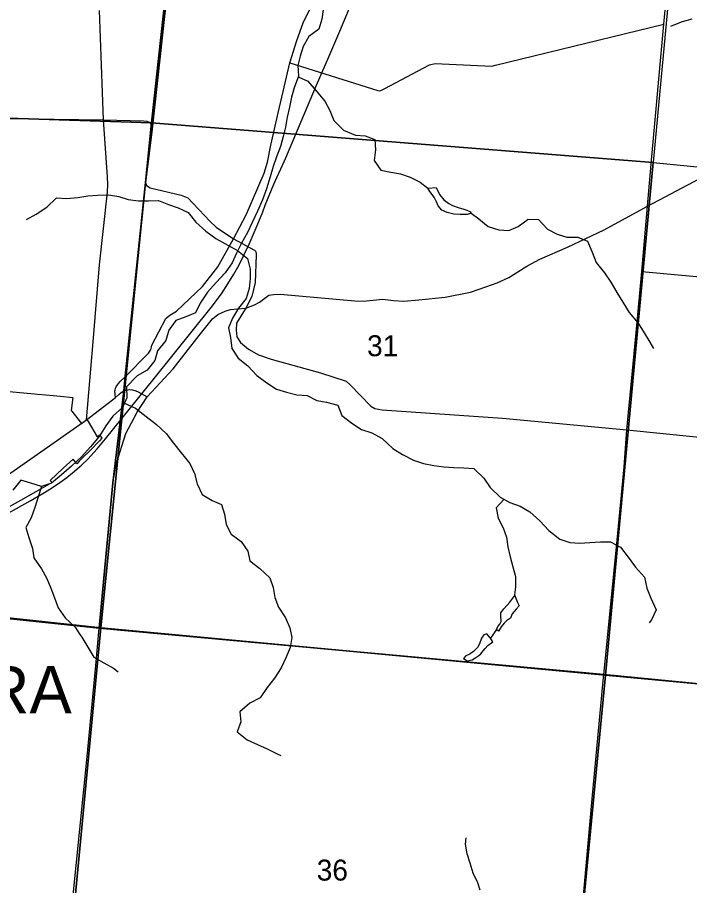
# Model space of a CAD drawing. Extents: x 0 to 34, y 0 to 22.
# Drawn here: x 4.848 to 5.518, y 19.568 to 20.434 of the extents above; entities that cross this region are included whole.
import ezdxf

# ---------------------------------------------------------------- set-up
doc = ezdxf.new("R2010")
doc.units = 0
for name, color, linetype in [('GM_X_City_Street', 7, 'Continuous'), ('GM_X_Corporation', 7, 'Continuous'), ('GM_X_Corporation_Text', 7, 'Continuous'), ('GM_X_County_Road', 7, 'Continuous'), ('GM_X_Minor_Lake', 7, 'Continuous'), ('GM_X_Minor_River', 7, 'Continuous'), ('GM_X_Rail_Line', 7, 'Continuous'), ('GM_X_Section', 7, 'Continuous'), ('GM_X_Section_Text', 7, 'Continuous')]:
    doc.layers.add(name, color=color, linetype=linetype)

msp = doc.modelspace()

# ---------------------------------------------------------------- linework, layer by layer
at = {"layer": 'GM_X_City_Street'}
for points in [[(5.40913, 19.52477), (5.42081, 19.65477), (5.43178, 19.7725), (5.43238, 19.77849), (5.44579, 19.91277), (5.45278, 19.98576), (5.45543, 20.02275), (5.46501, 20.12324), (5.47028, 20.18088), (5.47593, 20.24597), (5.48023, 20.29561), (5.49215, 20.4276), (5.51189, 20.63524), (5.52733, 20.80024), (5.53645, 20.88971), (5.53694, 20.89407), (5.53842, 20.89682), (5.54069, 20.89968), (5.541, 20.9)], [(4.91663, 20.03296), (4.92302, 20.11069), (4.92952, 20.18735), (4.93728, 20.26001), (4.9378, 20.2676), (4.93756, 20.27521), (4.93354, 20.33201), (4.92953, 20.44109)], [(5.11935, 20.38898), (5.20709, 20.36133), (5.20878, 20.36105), (5.21013, 20.36126), (5.21416, 20.36325), (5.25842, 20.38685), (5.26434, 20.38822), (5.27818, 20.3875), (5.32064, 20.38568), (5.32446, 20.38654), (5.49215, 20.4276)], [(4.97711, 20.05576), (5.00286, 20.08362), (5.02891, 20.11699), (5.04212, 20.13348), (5.04733, 20.13795), (5.0546, 20.14124), (5.06014, 20.14286), (5.06699, 20.14368), (5.07534, 20.14434), (5.08396, 20.14755), (5.08915, 20.15027), (5.09843, 20.15707), (5.10339, 20.1577), (5.10947, 20.15812), (5.18408, 20.15151), (5.19223, 20.15131), (5.20251, 20.1522), (5.21203, 20.15329), (5.22262, 20.15189), (5.23303, 20.15106), (5.24787, 20.1524), (5.27432, 20.15516), (5.29932, 20.16024), (5.31482, 20.16536), (5.32594, 20.16946), (5.33783, 20.17467), (5.35559, 20.18621), (5.36867, 20.1931), (5.39631, 20.20496), (5.43281, 20.22229), (5.47593, 20.24597), (5.55712, 20.28895)], [(5.47028, 20.18088), (5.6263, 20.16654)], [(4.83976, 20.06116), (4.85003, 20.06017), (4.86462, 20.05876), (4.86768, 20.05846), (4.87576, 20.05768), (4.89056, 20.05625), (4.90281, 20.05507), (4.90132, 20.04223), (4.90194, 20.04143), (4.91016, 20.03092), (4.91158, 20.0291), (4.91678, 20.03317), (4.91801, 20.03109), (4.92718, 20.01568), (4.92934, 20.01778), (4.93185, 20.01448), (4.92941, 20.01197), (4.91965, 20.00195), (4.91251, 19.99476), (4.9092, 19.99142), (4.90685, 19.98905), (4.9033, 19.99366), (4.89335, 19.98444), (4.88022, 19.97227), (4.8821, 19.9703), (4.86598, 19.96104), (4.85072, 19.95249), (4.85064, 19.95245), (4.83921, 19.94594)]]:
    msp.add_lwpolyline(points, dxfattribs=at)
at = {"layer": 'GM_X_Corporation'}
for points in [[(3.95192, 19.92171), (3.9949, 19.91731), (4.10171, 19.90638), (4.14001, 19.90246), (4.18209, 19.89893), (4.24768, 19.89343), (4.30847, 19.88833), (4.33924, 19.88574), (4.37023, 19.88267), (4.40138, 19.87959), (4.43611, 19.87615), (4.58213, 19.86031), (4.5905, 19.85955), (4.62076, 19.85683), (4.65461, 19.85378), (4.9291, 19.82513), (4.9426, 19.96998), (4.95365, 20.06187), (4.9551, 20.07644), (4.97516, 20.26968), (4.9818, 20.32266), (5.04518, 20.9), (2.1, 20.9)], [(5.67696, 20.9), (5.04518, 20.9), (4.9818, 20.32266), (4.97516, 20.26968), (4.9551, 20.07644), (4.95365, 20.06187), (4.9426, 19.96998), (4.9291, 19.82513), (5.43226, 19.77875), (6.32743, 19.69086)], [(4.83976, 20.06116), (4.85003, 20.06017), (4.86462, 20.05876), (4.86768, 20.05846), (4.87576, 20.05768), (4.89056, 20.05625), (4.90281, 20.05507), (4.90132, 20.04223), (4.90194, 20.04143), (4.91016, 20.03092), (4.91158, 20.0291), (4.91678, 20.03317), (4.91801, 20.03109), (4.92718, 20.01568), (4.92934, 20.01778), (4.93185, 20.01448), (4.92941, 20.01197), (4.91965, 20.00195), (4.91251, 19.99476), (4.9092, 19.99142), (4.90685, 19.98905), (4.9033, 19.99366), (4.89335, 19.98444), (4.88022, 19.97227), (4.8821, 19.9703), (4.86598, 19.96104), (4.85072, 19.95249), (4.85064, 19.95245), (4.83921, 19.94594)], [(6.32743, 19.69086), (5.43226, 19.77875), (4.9291, 19.82513), (4.65461, 19.85378), (4.62076, 19.85683), (4.5905, 19.85955), (4.58213, 19.86031), (4.43611, 19.87615), (4.40138, 19.87959), (4.37023, 19.88267), (4.33924, 19.88574), (4.30847, 19.88833), (4.24768, 19.89343), (4.18209, 19.89893), (4.14001, 19.90246), (4.10171, 19.90638), (3.9949, 19.91731), (3.95192, 19.92171)]]:
    msp.add_lwpolyline(points, dxfattribs=at)
at = {"layer": 'GM_X_County_Road'}
for points in [[(4.9483, 20.06893), (4.9501, 20.07106), (4.95522, 20.07618), (4.97775, 20.09869), (4.97819, 20.09922), (4.98024, 20.10223), (4.98052, 20.1028), (4.98177, 20.10733), (4.99555, 20.13397), (4.99593, 20.13435), (4.99943, 20.1373), (5.00617, 20.14112), (5.03223, 20.16594), (5.04754, 20.18551), (5.06305, 20.21325), (5.07562, 20.23727), (5.09376, 20.27882), (5.0969, 20.28995), (5.10037, 20.30697), (5.10805, 20.34042), (5.11935, 20.38898), (5.12638, 20.41124), (5.13252, 20.42876), (5.14855, 20.46162)], [(4.80974, 20.33382), (4.93354, 20.33201), (4.97341, 20.33111), (4.97678, 20.3307), (4.97883, 20.32963), (4.9805, 20.32809), (4.9813, 20.32642), (4.98191, 20.3224), (4.97528, 20.26941), (4.97635, 20.26654), (4.9799, 20.26435), (5.01083, 20.25693), (5.01741, 20.2543), (5.02276, 20.24846), (5.03996, 20.23055), (5.0457, 20.2249), (5.06305, 20.21325), (5.08402, 20.20209), (5.0847, 20.20144), (5.08513, 20.20092), (5.08548, 20.20017), (5.08569, 20.19934), (5.0856, 20.19692), (5.08453, 20.16996), (5.08151, 20.15578), (5.07534, 20.14434), (5.07474, 20.14321), (5.06622, 20.12917), (5.06566, 20.12216), (5.06644, 20.11567), (5.0699, 20.10989), (5.0779, 20.10342), (5.088, 20.09765), (5.1006, 20.09335), (5.1498, 20.07977), (5.1754, 20.07153), (5.17929, 20.06783), (5.20019, 20.0464), (5.20411, 20.04402), (5.2113, 20.0429), (5.33122, 20.03459), (5.45543, 20.02275), (5.5904, 20.00913)], [(4.94532, 20.05503), (4.94484, 20.06131), (4.94495, 20.06245), (4.94535, 20.06426), (4.94598, 20.06565), (4.94741, 20.06786), (4.9483, 20.06893)], [(4.94875, 20.05799), (4.95116, 20.06007), (4.95377, 20.06161), (4.95615, 20.0624), (4.95982, 20.06292), (4.96242, 20.06267), (4.96552, 20.06185), (4.96808, 20.06067), (4.97711, 20.05576)], [(4.91663, 20.03296), (4.94532, 20.05503), (4.94875, 20.05799)], [(4.93585, 19.89606), (4.94271, 19.96971), (4.94609, 19.98866), (4.95575, 20.01908), (4.96696, 20.04055), (4.97711, 20.05576)], [(4.66189, 19.85801), (4.66545, 19.86027), (4.714, 19.89109), (4.91663, 20.03296)], [(4.90246, 19.55202), (4.91715, 19.69691), (4.92579, 19.78759), (4.92922, 19.82487), (4.93585, 19.89606)]]:
    msp.add_lwpolyline(points, dxfattribs=at)
at = {"layer": 'GM_X_Minor_Lake'}
for points in [[(5.25682, 20.26403), (5.2652, 20.26462), (5.26847, 20.25771), (5.27292, 20.25229), (5.27778, 20.24858), (5.28135, 20.24661), (5.2872, 20.24458), (5.29287, 20.24294), (5.2957, 20.24193), (5.29871, 20.24073), (5.30019, 20.23899), (5.29598, 20.23755), (5.28914, 20.23751), (5.28288, 20.23802), (5.27607, 20.2395), (5.27099, 20.24188), (5.26709, 20.24634), (5.26547, 20.25036)], [(5.26553, 20.2502), (5.26346, 20.2542), (5.26236, 20.25613), (5.25884, 20.26057), (5.25682, 20.26403)], [(5.34322, 19.85831), (5.34641, 19.85042), (5.34786, 19.84716), (5.34514, 19.84399), (5.34086, 19.83933), (5.33925, 19.83481), (5.3354, 19.83223), (5.33288, 19.82981), (5.33015, 19.82626), (5.32721, 19.82195), (5.32534, 19.82351), (5.32654, 19.82652), (5.32868, 19.82895), (5.33007, 19.83177), (5.32961, 19.83728), (5.32967, 19.84013), (5.3328, 19.84425), (5.3361, 19.84798), (5.33882, 19.85096)], [(5.33882, 19.85096), (5.34351, 19.85759)], [(5.31928, 19.81508), (5.31557, 19.81934), (5.3127, 19.81845), (5.31054, 19.81507), (5.30834, 19.80942), (5.30655, 19.80566), (5.30248, 19.80157), (5.29901, 19.79936), (5.29633, 19.79808), (5.29479, 19.79736), (5.29246, 19.79456), (5.29602, 19.79239), (5.30098, 19.79343), (5.30483, 19.79582), (5.30772, 19.79785), (5.30984, 19.79951), (5.31199, 19.80232), (5.31394, 19.80456), (5.31685, 19.80773), (5.32186, 19.81123)], [(5.32186, 19.81123), (5.31928, 19.81508)]]:
    msp.add_lwpolyline(points, dxfattribs=at)
at = {"layer": 'GM_X_Minor_River'}
for points in [[(5.15254, 20.44228), (5.15102, 20.43258), (5.14816, 20.42269), (5.13825, 20.41508), (5.13254, 20.40538), (5.12968, 20.39568), (5.1272, 20.38616), (5.12777, 20.3757), (5.12358, 20.3641), (5.12091, 20.35459), (5.11882, 20.34488), (5.11672, 20.3348), (5.115, 20.32491), (5.11272, 20.3154), (5.11005, 20.30551), (5.10586, 20.29524), (5.10262, 20.28553), (5.09976, 20.27507), (5.09614, 20.26309), (5.09214, 20.25224), (5.08699, 20.24102), (5.08166, 20.2298), (5.07689, 20.21953), (5.07118, 20.20906), (5.06623, 20.19898), (5.06184, 20.18947), (5.0546, 20.17958), (5.04584, 20.16988), (5.03726, 20.16018), (5.02983, 20.14915), (5.02507, 20.13964), (5.01554, 20.13564), (5.00544, 20.13203), (4.99858, 20.12214), (4.99553, 20.11205), (4.98734, 20.10178), (4.98448, 20.09189), (4.97686, 20.08238), (4.96695, 20.07668), (4.95647, 20.06564), (4.95666, 20.0548), (4.95247, 20.0451), (4.94275, 20.03654), (4.9357, 20.02684), (4.92904, 20.01619), (4.92046, 20.00592), (4.9117, 19.99622), (4.9016, 19.98671), (4.89169, 19.97777), (4.88159, 19.96978), (4.87168, 19.96617)], [(5.52014, 20.43241), (5.51062, 20.42975), (5.50109, 20.42613), (5.49899, 20.42537)], [(5.12749, 20.37492), (5.1373, 20.37057), (5.14568, 20.36106), (5.15426, 20.35078), (5.15922, 20.34127), (5.16322, 20.33138), (5.17275, 20.32187), (5.18475, 20.31692), (5.19447, 20.31616), (5.20419, 20.31236), (5.20476, 20.30209), (5.20343, 20.29144), (5.2101, 20.28193), (5.22001, 20.27983), (5.22954, 20.27812), (5.23925, 20.27489), (5.24916, 20.26994), (5.25682, 20.26403)], [(4.85679, 20.23264), (4.86632, 20.23797), (4.8768, 20.24501), (4.88671, 20.25433), (4.897, 20.25376), (4.90767, 20.25452), (4.91796, 20.25623), (4.92749, 20.2568), (4.93854, 20.25718), (4.94864, 20.25547), (4.95817, 20.25262), (4.96846, 20.25129), (4.97837, 20.25129), (4.98828, 20.25148), (4.99819, 20.24749), (5.00791, 20.24444), (5.01801, 20.23969), (5.02544, 20.22999), (5.03535, 20.22105), (5.04545, 20.21382), (5.05746, 20.20697), (5.06718, 20.20184), (5.0769, 20.19366), (5.07957, 20.1832), (5.07976, 20.17369), (5.07861, 20.16379), (5.07557, 20.1539), (5.06813, 20.1442), (5.06223, 20.13431), (5.05804, 20.12442), (5.05994, 20.11491), (5.06128, 20.10388), (5.06757, 20.09418), (5.07729, 20.08676), (5.08643, 20.07706), (5.09634, 20.06964), (5.10606, 20.06356), (5.11597, 20.06032), (5.12627, 20.05785), (5.13656, 20.05709), (5.14627, 20.05215), (5.1558, 20.05044), (5.16724, 20.04758), (5.17124, 20.03712), (5.18096, 20.02932), (5.19068, 20.02324), (5.20097, 20.02), (5.21126, 20.01411), (5.22193, 20.00422), (5.23165, 19.99813), (5.24252, 19.99262), (5.25243, 19.98939), (5.26291, 19.9871), (5.27301, 19.98577), (5.28273, 19.9852), (5.29264, 19.98482), (5.30274, 19.98425), (5.31265, 19.97474), (5.31913, 19.96523), (5.32904, 19.95572), (5.33876, 19.9504), (5.34905, 19.94659), (5.35858, 19.94089), (5.36868, 19.93195), (5.37763, 19.92244), (5.38869, 19.91369), (5.3986, 19.91046), (5.40851, 19.90989), (5.41842, 19.91046), (5.42909, 19.91122), (5.43919, 19.91122), (5.44891, 19.9057), (5.45672, 19.89581), (5.46415, 19.88592), (5.47292, 19.87584), (5.4754, 19.865), (5.47921, 19.85473), (5.48455, 19.84313), (5.47998, 19.83324), (5.47769, 19.83039)], [(5.30019, 20.23899), (5.30762, 20.23337), (5.31701, 20.22563), (5.32768, 20.22239), (5.33759, 20.22163), (5.34712, 20.22582), (5.35684, 20.23305), (5.36713, 20.23267), (5.37608, 20.22316), (5.3858, 20.21802), (5.39552, 20.21517), (5.40638, 20.21498), (5.4161, 20.21118), (5.42087, 20.19995), (5.42487, 20.18987), (5.43325, 20.1796), (5.43954, 20.17009), (5.44526, 20.15982), (5.45136, 20.15031), (5.45765, 20.14004), (5.46661, 20.12938), (5.47252, 20.11968), (5.47823, 20.11017), (5.48185, 20.1039)], [(4.95438, 20.04953), (4.96524, 20.04453), (4.97591, 20.03597), (4.98639, 20.02818), (4.99592, 20.01905), (5.00317, 20.00954), (5.01079, 20.00003), (5.01937, 19.98938), (5.02432, 19.97911), (5.02699, 19.96884), (5.03176, 19.95838), (5.04167, 19.95229), (5.0512, 19.9483), (5.05406, 19.93879), (5.05577, 19.92833), (5.06073, 19.91863), (5.07083, 19.91159), (5.0775, 19.90189), (5.07941, 19.89219), (5.08932, 19.88458), (5.09923, 19.87527), (5.10266, 19.86538), (5.10438, 19.85568), (5.10781, 19.84579), (5.11505, 19.83533), (5.11925, 19.82525), (5.12134, 19.81555), (5.11963, 19.80566), (5.11544, 19.79615), (5.11068, 19.7855), (5.10382, 19.77523), (5.09677, 19.76572), (5.08972, 19.75545), (5.07943, 19.75012), (5.06952, 19.74157), (5.07029, 19.73149), (5.06686, 19.72141), (5.07677, 19.71342), (5.08706, 19.70885), (5.09659, 19.70467), (5.10669, 19.69953), (5.11031, 19.69782)], [(4.87168, 19.96617), (4.86101, 19.96959), (4.8511, 19.97245), (4.84291, 19.96256)], [(4.87168, 19.96617), (4.86825, 19.9559), (4.86521, 19.9462), (4.86121, 19.93517), (4.85587, 19.92547), (4.85911, 19.91539), (4.86255, 19.90455), (4.86388, 19.89504), (4.87151, 19.8842), (4.87703, 19.8745), (4.88085, 19.86499), (4.88447, 19.8551), (4.88828, 19.84521), (4.89514, 19.83532), (4.90506, 19.82582), (4.90988, 19.8188)], [(5.33301, 19.95355), (5.32504, 19.94507), (5.32694, 19.93461), (5.33209, 19.9251), (5.33533, 19.91559), (5.33667, 19.90608), (5.33895, 19.896), (5.34162, 19.8863), (5.34448, 19.87641), (5.34429, 19.86614), (5.34322, 19.85831)], [(5.32543, 19.82374), (5.31928, 19.81508)], [(4.90988, 19.8188), (4.91173, 19.81612), (4.91764, 19.80585), (4.92374, 19.79596), (4.93365, 19.79025), (4.94336, 19.78493), (4.94794, 19.7815)], [(5.30919, 19.56361), (5.30661, 19.57078), (5.30203, 19.58067), (5.29917, 19.59037), (5.29612, 19.59988), (5.2944, 19.60939), (5.29517, 19.61586)]]:
    msp.add_lwpolyline(points, dxfattribs=at)
at = {"layer": 'GM_X_Rail_Line'}
msp.add_lwpolyline([(4.82432, 19.93191), (4.86017, 19.95202), (4.8747, 19.96044), (4.88269, 19.96534), (4.88996, 19.97025), (4.89674, 19.97527), (4.90443, 19.98151), (4.91182, 19.98793), (4.91775, 19.99368), (4.9272, 20.00391), (4.9355, 20.01384), (4.98388, 20.07416), (5.04067, 20.14488), (5.05096, 20.15863), (5.05758, 20.16847), (5.06333, 20.17819), (5.06862, 20.18728), (5.07873, 20.20819), (5.0867, 20.22674), (5.09229, 20.24039), (5.0946, 20.24706), (5.1034, 20.26779), (5.11541, 20.29428), (5.14602, 20.36684), (5.15811, 20.3949), (5.16905, 20.42065), (5.18551, 20.45964)], dxfattribs=at)
at = {"layer": 'GM_X_Section'}
for points in [[(4.52837, 20.84401), (5.04007, 20.86758), (4.98132, 20.32923), (4.48038, 20.34556)], [(5.04007, 20.86758), (5.52961, 20.80205), (5.48161, 20.28943), (4.98132, 20.32923)], [(4.48038, 20.34556), (4.98132, 20.32923), (4.93085, 19.82538), (4.43689, 19.87849)], [(4.98132, 20.32923), (5.48161, 20.28943), (5.43401, 19.77795), (4.93085, 19.82538)], [(5.48161, 20.28943), (5.98888, 20.23965), (5.94132, 19.73044), (5.43401, 19.77795)], [(4.43689, 19.87849), (4.93085, 19.82538), (4.88286, 19.32204), (4.38059, 19.33876)], [(4.93085, 19.82538), (5.43401, 19.77795), (5.38535, 19.26971), (4.88286, 19.32204)], [(5.43401, 19.77795), (5.94132, 19.73044), (5.89121, 19.21561), (5.38535, 19.26971)]]:
    msp.add_lwpolyline(points, close=True, dxfattribs=at)

# ---------------------------------------------------------------- texts
at = {"layer": 'GM_X_Corporation_Text'}
msp.add_text('MADEIRA', height=0.047348, rotation=0.00001, dxfattribs=at).set_placement((4.61331, 19.73985))
at = {"layer": 'GM_X_Section_Text'}
for s, p in [('31', (5.19629, 20.09627)), ('36', (5.14608, 19.57314))]:
    msp.add_text(s, height=0.020928, rotation=0.00001, dxfattribs=at).set_placement(p)

doc.saveas('drawing.dxf')
